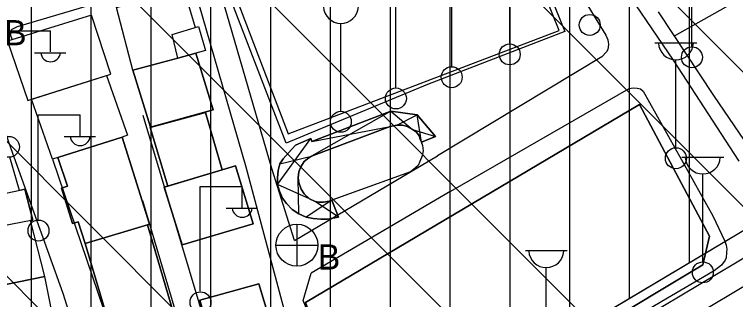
# Model space of a CAD drawing. Extents: x 417995 to 421451, y 4454518 to 4458015.
# Drawn here: x 420777.8 to 420898.3, y 4457540.2 to 4457587.8 of the extents above; entities that cross this region are included whole.
import ezdxf

# ---------------------------------------------------------------- set-up
doc = ezdxf.new("R2010")
doc.units = 0
for name, color, linetype in [('ADAKENARI', 7, 'Continuous'), ('B_Mesken', 7, 'Continuous'), ('B_Spor_Tesisleri', 7, 'Continuous'), ('B_Sundurma', 7, 'Continuous'), ('B_Teras', 7, 'Continuous'), ('KALDIRIM', 7, 'Continuous'), ('O_Park_Bahce', 7, 'Continuous'), ('PL_KON_MEV_250', 7, 'Continuous'), ('S_Cad_Sok_Lambasi', 7, 'Continuous'), ('S_Elektrik_Diregi', 7, 'Continuous'), ('S_Rogar_Kapagi_Buski', 7, 'Continuous'), ('Sinir_Duvar_tek_tarafa_ait', 7, 'Continuous'), ('Sinir_Tel_bir_taraf', 7, 'Continuous'), ('SN_TR_SIVILASMA', 7, 'Continuous'), ('TR_ORTAYOGUNKONUT', 7, 'Continuous'), ('Yol_Sose', 7, 'Continuous')]:
    doc.layers.add(name, color=color, linetype=linetype)

msp = doc.modelspace()

# ---------------------------------------------------------------- linework, layer by layer
at = {"layer": 'ADAKENARI'}
msp.add_line((420924.1, 4457566.26), (420825.6, 4457507.67), dxfattribs=at)
at = {"layer": 'B_Mesken'}
for points in [[(420806.03, 4457592.15), (420807.97, 4457585.59), (420808.54, 4457585.76), (420809.72, 4457581.77), (420805.08, 4457580.49), (420797.58, 4457578.45), (420794.8, 4457588.93)], [(420808.07, 4457581.32), (420805.08, 4457580.49), (420797.58, 4457578.45), (420794.8, 4457588.93), (420806.03, 4457592.15), (420807.97, 4457585.59), (420808.54, 4457585.76), (420809.72, 4457581.77)], [(420790.63, 4457587.66), (420776.59, 4457583.3), (420780, 4457573.42), (420793.85, 4457577.79)], [(420797.58, 4457578.45), (420800.51, 4457568.93), (420811.01, 4457571.83), (420808.07, 4457581.32), (420805.08, 4457580.49)], [(420797.58, 4457578.45), (420805.08, 4457580.49), (420808.07, 4457581.32), (420811.01, 4457571.83), (420800.51, 4457568.93)], [(420766.14, 4457549.41), (420769.74, 4457550.02), (420771.37, 4457541.71), (420782.82, 4457544.02), (420780.43, 4457553.36), (420780.84, 4457553.44), (420779.5, 4457558.59), (420779.5, 4457558.59), (420778.58, 4457558.4), (420777.01, 4457563.94), (420776.33, 4457563.87), (420774.67, 4457571.22), (420773.75, 4457571.16), (420771.69, 4457580.39), (420763.45, 4457578.69), (420763.25, 4457579.18), (420753.88, 4457577.41), (420753.11, 4457577.27), (420753.29, 4457576.33), (420750.37, 4457575.92), (420752.46, 4457565.93), (420752.06, 4457565.83), (420757.93, 4457539.3), (420768.24, 4457541.01)], [(420796.64, 4457567.64), (420795.77, 4457567.29), (420785.04, 4457563.88), (420784.13, 4457563.59), (420780.62, 4457573.62), (420793.16, 4457577.57)], [(420826.4, 4457539.69), (420827.68, 4457536.16), (420838.54, 4457513.46), (420892.84, 4457545.96), (420893.95, 4457550.74), (420882.24, 4457572.74)], [(420826.4, 4457539.69), (420882.24, 4457572.74), (420893.95, 4457550.74), (420892.84, 4457545.96), (420838.54, 4457513.46), (420827.68, 4457536.16)], [(420800.46, 4457568.87), (420803.38, 4457559.13), (420812.47, 4457561.83), (420809.71, 4457571.37)], [(420800.46, 4457568.87), (420809.71, 4457571.37), (420812.47, 4457561.83), (420803.38, 4457559.13)], [(420826.21, 4457563.22), (420826.76, 4457563.69), (420827.43, 4457564.09), (420840.56, 4457569.05), (420841.66, 4457569.31), (420842.63, 4457569.31), (420843.44, 4457569.07), (420844.33, 4457568.55), (420844.95, 4457568.1), (420845.4, 4457567.51), (420845.66, 4457566.8), (420845.97, 4457565.9), (420846.08, 4457565.01), (420845.95, 4457564.19), (420845.56, 4457563.2), (420845.23, 4457562.57), (420844.81, 4457562.14), (420843.99, 4457561.52), (420830.39, 4457556.62), (420829.44, 4457556.46), (420828.68, 4457556.43), (420828.01, 4457556.55), (420827.11, 4457556.97), (420826.18, 4457557.81), (420825.71, 4457558.59), (420825.31, 4457559.7), (420825.19, 4457560.47), (420825.28, 4457561.47), (420825.65, 4457562.33)], [(420845.79, 4457566.43), (420845.97, 4457565.9), (420846.08, 4457565.01), (420845.95, 4457564.19), (420845.56, 4457563.2), (420845.23, 4457562.57), (420844.81, 4457562.14), (420843.99, 4457561.52), (420830.82, 4457556.78), (420830.39, 4457556.62), (420829.44, 4457556.46), (420828.68, 4457556.43), (420828.01, 4457556.55), (420827.11, 4457556.97), (420826.18, 4457557.81), (420825.71, 4457558.59), (420825.31, 4457559.7), (420825.19, 4457560.47), (420825.28, 4457561.47), (420825.65, 4457562.33), (420826.21, 4457563.22), (420826.76, 4457563.69), (420827.43, 4457564.09), (420840.56, 4457569.05), (420841.66, 4457569.31), (420842.63, 4457569.31), (420843.44, 4457569.07), (420844.33, 4457568.55), (420844.95, 4457568.1), (420845.4, 4457567.51), (420845.66, 4457566.8)], [(420785.04, 4457563.88), (420786.61, 4457559.13), (420785.6, 4457558.77), (420787.49, 4457552.88), (420788.41, 4457553.16), (420789.61, 4457549.52), (420800.33, 4457552.77), (420795.77, 4457567.29)], [(420800.01, 4457552.67), (420789.61, 4457549.52), (420788.41, 4457553.16), (420787.49, 4457552.88), (420785.6, 4457558.77), (420786.61, 4457559.13), (420785.04, 4457563.88), (420795.77, 4457567.29), (420800.33, 4457552.77)], [(420802.79, 4457558.95), (420805.81, 4457549.33), (420817.69, 4457552.83), (420814.73, 4457562.5)], [(420802.79, 4457558.95), (420803.38, 4457559.13), (420812.47, 4457561.83), (420814.73, 4457562.5), (420817.69, 4457552.83), (420805.81, 4457549.33)], [(420800.01, 4457552.67), (420789.61, 4457549.52), (420793.88, 4457535.12), (420804.25, 4457538.3)], [(420804.25, 4457538.3), (420794.11, 4457535.19), (420793.88, 4457535.12), (420789.61, 4457549.52), (420800.01, 4457552.67)], [(420771.37, 4457541.71), (420772, 4457537.82), (420770.81, 4457537.67), (420771.71, 4457532.26), (420784.79, 4457534.25), (420782.82, 4457544.02)], [(420811.4, 4457531.02), (420821.32, 4457533.71), (420818.61, 4457542.81), (420808.74, 4457540.07)], [(420811.4, 4457531.02), (420808.74, 4457540.07), (420818.61, 4457542.81), (420821.32, 4457533.71)]]:
    msp.add_lwpolyline(points, close=True, dxfattribs=at)
at = {"layer": 'B_Spor_Tesisleri'}
msp.add_lwpolyline([(420813.67, 4457593.63), (420823.53, 4457567.84), (420868.8, 4457585.11), (420858.45, 4457610.75)], close=True, dxfattribs=at)
at = {"layer": 'B_Sundurma'}
for p, q in [((420840.66, 4457571.61), (420827.43, 4457564.09)), ((420840.66, 4457571.61), (420844.33, 4457568.55)), ((420841.66, 4457569.31), (420845.11, 4457570.99)), ((420845.79, 4457566.43), (420845.11, 4457570.99)), ((420827.48, 4457566.57), (420840.56, 4457569.05)), ((420844.33, 4457568.55), (420848.13, 4457567.38)), ((420821.75, 4457559.38), (420827.29, 4457567.06)), ((420822.12, 4457562.85), (420827.43, 4457564.09)), ((420825.29, 4457554.5), (420825.19, 4457560.47)), ((420827.11, 4457556.97), (420821.75, 4457559.38)), ((420830.82, 4457556.78), (420826.53, 4457553.93)), ((420831.93, 4457553.91), (420828.01, 4457556.55))]:
    msp.add_line(p, q, dxfattribs=at)
for points in [[(420845.79, 4457566.43), (420848.13, 4457567.38), (420845.11, 4457570.99), (420840.66, 4457571.61), (420827.48, 4457566.57), (420827.29, 4457567.06), (420824.75, 4457565.92), (420823.56, 4457564.65), (420822.7, 4457563.64), (420822.12, 4457562.85), (420821.85, 4457561.74), (420821.71, 4457560.52), (420821.75, 4457559.38), (420822.05, 4457558.28), (420822.59, 4457557.08), (420823.25, 4457556.23), (420824.18, 4457555.2), (420825.29, 4457554.5), (420826.53, 4457553.93), (420827.72, 4457553.68), (420828.96, 4457553.57), (420830.07, 4457553.59), (420831.93, 4457553.91), (420830.82, 4457556.78), (420830.39, 4457556.62), (420829.44, 4457556.46), (420828.68, 4457556.43), (420828.01, 4457556.55), (420827.11, 4457556.97), (420826.18, 4457557.81), (420825.71, 4457558.59), (420825.31, 4457559.7), (420825.19, 4457560.47), (420825.28, 4457561.47), (420825.65, 4457562.33), (420826.21, 4457563.22), (420826.76, 4457563.69), (420827.43, 4457564.09), (420840.56, 4457569.05), (420841.66, 4457569.31), (420842.63, 4457569.31), (420843.44, 4457569.07), (420844.33, 4457568.55), (420844.95, 4457568.1), (420845.4, 4457567.51), (420845.66, 4457566.8)], [(420845.79, 4457566.43), (420845.66, 4457566.8), (420845.4, 4457567.51), (420844.95, 4457568.1), (420844.33, 4457568.55), (420843.44, 4457569.07), (420842.63, 4457569.31), (420841.66, 4457569.31), (420840.56, 4457569.05), (420827.43, 4457564.09), (420826.76, 4457563.69), (420826.21, 4457563.22), (420825.65, 4457562.33), (420825.28, 4457561.47), (420825.19, 4457560.47), (420825.31, 4457559.7), (420825.71, 4457558.59), (420826.18, 4457557.81), (420827.11, 4457556.97), (420828.01, 4457556.55), (420828.68, 4457556.43), (420829.44, 4457556.46), (420830.39, 4457556.62), (420830.82, 4457556.78), (420831.93, 4457553.91), (420830.07, 4457553.59), (420828.96, 4457553.57), (420827.72, 4457553.68), (420826.53, 4457553.93), (420825.29, 4457554.5), (420824.18, 4457555.2), (420823.25, 4457556.23), (420822.59, 4457557.08), (420822.05, 4457558.28), (420821.75, 4457559.38), (420821.71, 4457560.52), (420821.85, 4457561.74), (420822.12, 4457562.85), (420822.7, 4457563.64), (420823.56, 4457564.65), (420824.75, 4457565.92), (420827.29, 4457567.06), (420827.48, 4457566.57), (420840.66, 4457571.61), (420845.11, 4457570.99), (420848.13, 4457567.38)]]:
    msp.add_lwpolyline(points, close=True, dxfattribs=at)
at = {"layer": 'B_Teras'}
for points in [[(420805.08, 4457580.49), (420804.12, 4457584.42), (420808.54, 4457585.76), (420809.72, 4457581.77)], [(420768.24, 4457541.01), (420757.93, 4457539.3), (420752.06, 4457565.83), (420752.46, 4457565.93), (420750.37, 4457575.92), (420753.29, 4457576.33), (420753.11, 4457577.27), (420763.25, 4457579.18), (420763.45, 4457578.69), (420771.69, 4457580.39), (420773.75, 4457571.16), (420774.67, 4457571.22), (420776.33, 4457563.87), (420765.71, 4457561.44), (420766.77, 4457555.93), (420779.5, 4457558.59), (420780.84, 4457553.44), (420765.86, 4457550.55)]]:
    msp.add_lwpolyline(points, close=True, dxfattribs=at)
at = {"layer": 'KALDIRIM'}
for p, q in [((420922.44, 4457560.62), (420827.65, 4457504.23)), ((420829.69, 4457500.79), (420927.48, 4457558.96))]:
    msp.add_line(p, q, dxfattribs=at)
at = {"layer": 'O_Park_Bahce'}
msp.add_lwpolyline([(420888.12, 4457584.17), (420896.62, 4457588.96), (420905.1, 4457593.89), (420910.16, 4457580.14), (420912.07, 4457573.46), (420912.34, 4457570.92), (420912.49, 4457569.09), (420912.43, 4457567.28), (420909.45, 4457558.5)], dxfattribs=at)
at = {"layer": 'PL_KON_MEV_250'}
msp.add_lwpolyline([(420777.39, 4457488.04), (420795.76, 4457494.08), (420799.64, 4457495.42), (420803.49, 4457496.86), (420807.29, 4457498.41), (420811.05, 4457500.06), (420814.77, 4457501.81), (420818.43, 4457503.66), (420822.05, 4457505.62), (420825.6, 4457507.67), (420924.1, 4457566.26), (420925.78, 4457573.08), (420798.63, 4457780.78)], dxfattribs=at)
at = {"layer": 'S_Cad_Sok_Lambasi'}
for p, q in [((420860.56, 4457582.85), (420860.56, 4457597.53)), ((420891.02, 4457582.36), (420891.02, 4457597.03)), ((420850.86, 4457579.04), (420850.86, 4457593.71)), ((420841.53, 4457575.49), (420841.53, 4457590.17)), ((420832.33, 4457571.6), (420832.33, 4457586.27)), ((420884.84, 4457583.01), (420891.84, 4457583.01)), ((420888.34, 4457565.51), (420888.34, 4457580.19)), ((420889.34, 4457563.97), (420896.34, 4457563.97)), ((420892.84, 4457546.47), (420892.84, 4457561.14)), ((420863.17, 4457548.34), (420870.17, 4457548.34)), ((420866.67, 4457530.84), (420866.67, 4457545.51))]:
    msp.add_line(p, q, dxfattribs=at)
for centre in [(420860.56, 4457581.1), (420891.02, 4457580.61), (420850.86, 4457577.29), (420841.53, 4457573.74), (420832.33, 4457569.85), (420888.34, 4457563.76), (420892.84, 4457544.72)]:
    msp.add_circle(centre, 1.75, dxfattribs=at)
for centre in [(420832.33, 4457589.2), (420888.34, 4457583.12), (420892.84, 4457564.07), (420866.67, 4457548.44)]:
    msp.add_arc(centre, 2.93, 183.298, 356.9072, dxfattribs=at)
at = {"layer": 'S_Elektrik_Diregi'}
for p, q in [((420776.79, 4457585.01), (420783.79, 4457585.01)), ((420783.79, 4457581.51), (420783.79, 4457585.01)), ((420781.13, 4457581.37), (420786.38, 4457581.37)), ((420781.74, 4457553.53), (420781.74, 4457571.03)), ((420781.74, 4457571.03), (420788.74, 4457571.03)), ((420788.74, 4457567.53), (420788.74, 4457571.03)), ((420786.08, 4457567.39), (420791.33, 4457567.39)), ((420808.83, 4457541.56), (420808.83, 4457559.06)), ((420808.83, 4457559.06), (420815.83, 4457559.06)), ((420815.83, 4457555.56), (420815.83, 4457559.06)), ((420813.17, 4457555.42), (420818.42, 4457555.42))]:
    msp.add_line(p, q, dxfattribs=at)
for centre in [(420873.93, 4457586.01), (420776.83, 4457565.67), (420781.78, 4457551.69), (420808.86, 4457539.72)]:
    msp.add_circle(centre, 1.75, dxfattribs=at)
for centre in [(420783.8, 4457581.52), (420788.74, 4457567.54), (420815.83, 4457555.57)]:
    msp.add_arc(centre, 1.66, 184.8384, 355.1464, dxfattribs=at)
at = {"layer": 'S_Rogar_Kapagi_Buski'}
for p, q in [((420824.98, 4457552.75), (420824.98, 4457545.75)), ((420821.48, 4457549.25), (420828.48, 4457549.25))]:
    msp.add_line(p, q, dxfattribs=at)
msp.add_circle((420824.98, 4457549.25), 3.5, dxfattribs=at)
at = {"layer": 'Sinir_Duvar_tek_tarafa_ait'}
msp.add_lwpolyline([(420906.05, 4457559.09), (420904.88, 4457559.73), (420904.13, 4457560.39), (420902.31, 4457563.08), (420894.69, 4457574.25), (420885.45, 4457588.22)], dxfattribs=at)
at = {"layer": 'Sinir_Tel_bir_taraf'}
for points in [[(420858.77, 4457611.96), (420869.75, 4457584.94), (420846.8, 4457576.07)], [(420846.8, 4457576.07), (420823.19, 4457566.3), (420812.3, 4457594.46), (420845.61, 4457606.96)]]:
    msp.add_lwpolyline(points, dxfattribs=at)
at = {"layer": 'SN_TR_SIVILASMA'}
for p, q in [((421287.62, 4457032.94), (420537.02, 4457783.54)), ((421287.85, 4457055.16), (420559.71, 4457783.3)), ((421288.31, 4457099.6), (420605.09, 4457782.82)), ((421288.54, 4457121.82), (420627.78, 4457782.58)), ((421289.01, 4457166.26), (420673.16, 4457782.1)), ((421289.24, 4457188.48), (420695.85, 4457781.86))]:
    msp.add_line(p, q, dxfattribs=at)
at = {"layer": 'TR_ORTAYOGUNKONUT'}
for p, q in [((420800.61, 4457495.78), (420800.61, 4457777.53)), ((420810.61, 4457499.86), (420810.61, 4457761.2)), ((420820.61, 4457504.84), (420820.61, 4457744.86)), ((420830.61, 4457510.65), (420830.61, 4457728.53)), ((420840.61, 4457516.59), (420840.61, 4457712.2)), ((420850.61, 4457522.54), (420850.61, 4457695.86)), ((420860.61, 4457528.49), (420860.61, 4457679.53)), ((420870.61, 4457534.44), (420870.61, 4457663.19)), ((420880.61, 4457540.39), (420880.61, 4457646.86)), ((420890.61, 4457546.34), (420890.61, 4457630.53)), ((420790.61, 4457492.39), (420790.61, 4457613.27)), ((420780.61, 4457489.1), (420780.61, 4457608.4))]:
    msp.add_line(p, q, dxfattribs=at)
at = {"layer": 'Yol_Sose'}
for points in [[(420854.71, 4457633.6), (420866.14, 4457611.4), (420878.01, 4457594.67), (420887.9, 4457580.11), (420898.86, 4457563.29)], [(420824.6, 4457550.03), (420820.81, 4457562.06), (420811.11, 4457595.35), (420843.58, 4457607.16), (420860.32, 4457613.29), (420860.74, 4457612.53)], [(420860.74, 4457612.53), (420861.84, 4457610.29), (420865.69, 4457602.88), (420872.09, 4457591.71), (420876.62, 4457584.28), (420876.96, 4457583.51), (420877.04, 4457583.12), (420877.05, 4457582.82), (420877.02, 4457582.3), (420876.94, 4457581.91), (420876.76, 4457581.52), (420875.98, 4457580.69), (420848.51, 4457564.16)], [(420807.18, 4457594.34), (420816.42, 4457562.35), (420823.32, 4457536.76), (420829.98, 4457520), (420833.66, 4457510.29)], [(420799.52, 4457592.05), (420778.19, 4457585.69), (420777.33, 4457585.27), (420777.2, 4457585.16), (420777.09, 4457584.71), (420777.12, 4457584.25), (420777.36, 4457583.54)], [(420794.95, 4457512.47), (420785.9, 4457541.19), (420777.19, 4457565.35), (420771.9, 4457580.38), (420771.72, 4457580.79), (420771.51, 4457580.89), (420771.3, 4457580.92), (420754.48, 4457577.83)], [(420850.71, 4457558.27), (420880.54, 4457575.42), (420881.19, 4457575.51), (420881.85, 4457575.46), (420882.42, 4457575.34), (420882.89, 4457574.95), (420894.52, 4457554.18)], [(420799.97, 4457516.59), (420799.7, 4457517.34), (420799.76, 4457517.86), (420799.9, 4457518.27), (420800.21, 4457518.48), (420812.94, 4457522.43), (420813.27, 4457522.73), (420813.37, 4457522.94), (420813.4, 4457523.31), (420813.33, 4457523.98), (420799.3, 4457570.9)], [(420784.14, 4457563.6), (420798.38, 4457521.73), (420798.55, 4457521.35), (420798.73, 4457521.31), (420798.77, 4457521.32)], [(420824.6, 4457550.03), (420848.51, 4457564.16)], [(420850.71, 4457558.27), (420827.39, 4457544.57)], [(420799.15, 4457556.71), (420808.46, 4457525.42), (420808.56, 4457525.09), (420808.6, 4457524.85), (420808.6, 4457524.81), (420808.41, 4457524.38)], [(420894.52, 4457554.18), (420896.54, 4457549.91), (420896.75, 4457549.23), (420896.83, 4457548.59), (420896.82, 4457548.05), (420896.76, 4457547.15), (420896.56, 4457546.75), (420895.97, 4457545.91), (420894.73, 4457544.97), (420885.97, 4457539.88), (420864.67, 4457527.24), (420848.69, 4457518.24)], [(420837.38, 4457512.32), (420826.02, 4457540.04), (420827.39, 4457544.57)]]:
    msp.add_lwpolyline(points, dxfattribs=at)

# ---------------------------------------------------------------- texts
at = {"layer": 'S_Rogar_Kapagi_Buski'}
for p in [(420776.05, 4457582.62), (420828.48, 4457545.19)]:
    msp.add_text('B', height=4.2, dxfattribs=at).set_placement(p)

doc.saveas('drawing.dxf')
